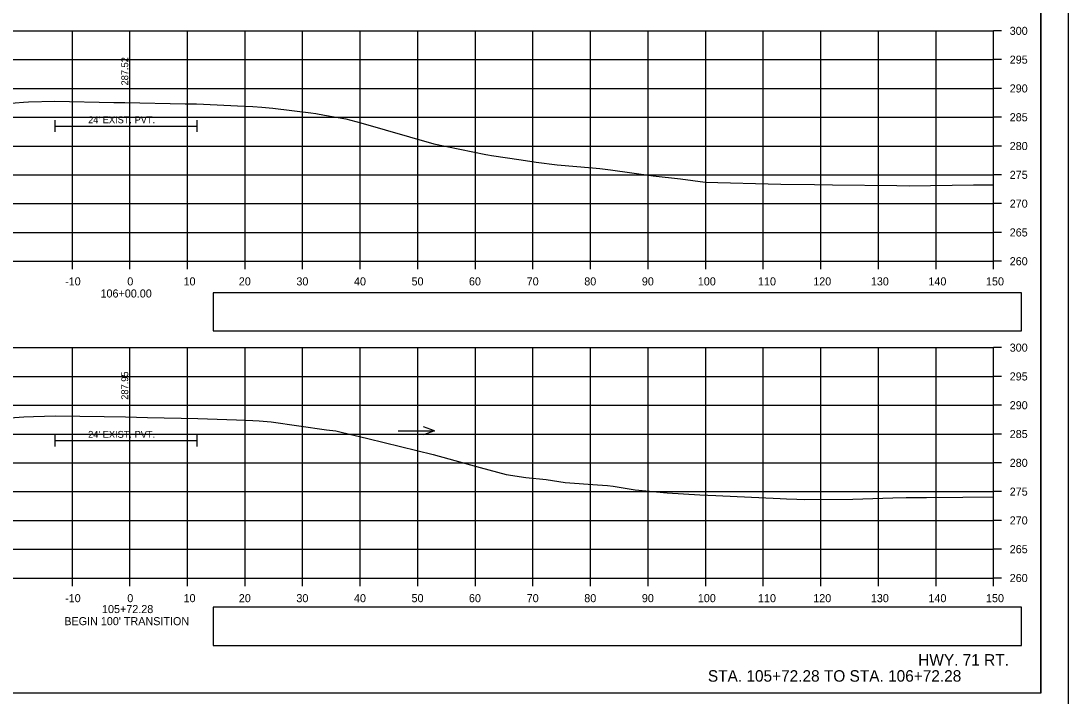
# Model space of a CAD drawing. Extents: x 285 to 4233, y -659 to 3710.
# Drawn here: x 2540.6 to 2722.4, y -553.7 to -436.5 of the extents above; entities that cross this region are included whole.
import ezdxf

# ---------------------------------------------------------------- set-up
doc = ezdxf.new("R2010")
doc.units = 0
for name, color, linetype in [('R_Alt Surface', 7, 'Continuous'), ('R_Axis', 7, 'Continuous'), ('R_Axis Annot', 7, 'Continuous'), ('R_Border', 7, 'Continuous'), ('R_Draft', 7, 'Continuous'), ('R_Exist Surface', 7, 'Continuous'), ('R_Grid', 7, 'Continuous'), ('R_No Plot', 7, 'Continuous'), ('R_Water', 7, 'Continuous'), ('R_Water Annot', 7, 'Continuous'), ('R_Xsect Elev', 7, 'Continuous')]:
    doc.layers.add(name, color=color, linetype=linetype)

msp = doc.modelspace()

# ---------------------------------------------------------------- linework, layer by layer
at = {"layer": 'R_Alt Surface'}
for points in [[(2546.48, -453.72), (2546.48, -455.72)], [(2571.1, -453.72), (2571.1, -455.72)], [(2546.48, -454.72), (2571.1, -454.72)], [(2546.48, -508.34), (2546.48, -510.34)], [(2571.1, -508.34), (2571.1, -510.34)], [(2546.48, -509.34), (2571.1, -509.34)]]:
    msp.add_lwpolyline(points, dxfattribs=at)
at = {"layer": 'R_Axis'}
for p, q in [((2709.5, -478.19), (2709.5, -438.19)), ((2710.9, -438.19), (2709.5, -438.19)), ((2710.9, -443.19), (2709.5, -443.19)), ((2710.9, -448.19), (2709.5, -448.19)), ((2710.9, -453.19), (2709.5, -453.19)), ((2710.9, -458.19), (2709.5, -458.19)), ((2710.9, -463.19), (2709.5, -463.19)), ((2710.9, -468.19), (2709.5, -468.19)), ((2710.9, -473.19), (2709.5, -473.19)), ((2409.5, -478.19), (2709.5, -478.19)), ((2549.5, -479.59), (2549.5, -478.19)), ((2559.5, -479.59), (2559.5, -478.19)), ((2569.5, -479.59), (2569.5, -478.19)), ((2579.5, -479.59), (2579.5, -478.19)), ((2589.5, -479.59), (2589.5, -478.19)), ((2599.5, -479.59), (2599.5, -478.19)), ((2609.5, -479.59), (2609.5, -478.19)), ((2619.5, -479.59), (2619.5, -478.19)), ((2629.5, -479.59), (2629.5, -478.19)), ((2639.5, -479.59), (2639.5, -478.19)), ((2649.5, -479.59), (2649.5, -478.19)), ((2659.5, -479.59), (2659.5, -478.19)), ((2669.5, -479.59), (2669.5, -478.19)), ((2679.5, -479.59), (2679.5, -478.19)), ((2689.5, -479.59), (2689.5, -478.19)), ((2699.5, -479.59), (2699.5, -478.19)), ((2709.5, -479.59), (2709.5, -478.19)), ((2710.9, -478.19), (2709.5, -478.19)), ((2709.5, -533.19), (2709.5, -493.19)), ((2710.9, -493.19), (2709.5, -493.19)), ((2710.9, -498.19), (2709.5, -498.19)), ((2710.9, -503.19), (2709.5, -503.19)), ((2710.9, -508.19), (2709.5, -508.19)), ((2710.9, -513.19), (2709.5, -513.19)), ((2710.9, -518.19), (2709.5, -518.19)), ((2710.9, -523.19), (2709.5, -523.19)), ((2710.9, -528.19), (2709.5, -528.19)), ((2409.5, -533.19), (2709.5, -533.19)), ((2549.5, -534.59), (2549.5, -533.19)), ((2559.5, -534.59), (2559.5, -533.19)), ((2569.5, -534.59), (2569.5, -533.19)), ((2579.5, -534.59), (2579.5, -533.19)), ((2589.5, -534.59), (2589.5, -533.19)), ((2599.5, -534.59), (2599.5, -533.19)), ((2609.5, -534.59), (2609.5, -533.19)), ((2619.5, -534.59), (2619.5, -533.19)), ((2629.5, -534.59), (2629.5, -533.19)), ((2639.5, -534.59), (2639.5, -533.19)), ((2649.5, -534.59), (2649.5, -533.19)), ((2659.5, -534.59), (2659.5, -533.19)), ((2669.5, -534.59), (2669.5, -533.19)), ((2679.5, -534.59), (2679.5, -533.19)), ((2689.5, -534.59), (2689.5, -533.19)), ((2699.5, -534.59), (2699.5, -533.19)), ((2709.5, -534.59), (2709.5, -533.19)), ((2710.9, -533.19), (2709.5, -533.19))]:
    msp.add_line(p, q, dxfattribs=at)
at = {"layer": 'R_Axis Annot'}
for points in [[(2573.96, -490.3), (2714.32, -490.3), (2714.32, -483.65), (2573.96, -483.65)], [(2573.96, -544.91), (2714.32, -544.91), (2714.32, -538.26), (2573.96, -538.26)]]:
    msp.add_lwpolyline(points, close=True, dxfattribs=at)
at = {"layer": 'R_Border'}
for q in [(2717.68, -347.73), (2401.5, -553.19)]:
    msp.add_line((2717.68, -553.19), q, dxfattribs=at)
at = {"layer": 'R_Exist Surface'}
for points in [[(2538.1, -450.81), (2540.99, -450.58), (2541.88, -450.54), (2546.44, -450.39), (2556.68, -450.62), (2558.63, -450.65), (2569.09, -450.85), (2571.07, -450.89), (2579.39, -451.25), (2580.82, -451.3), (2582.42, -451.43), (2584.29, -451.6), (2590.93, -452.45), (2591.76, -452.55), (2593.32, -452.83), (2596.98, -453.48), (2599.59, -454.18), (2612.26, -457.8), (2621.34, -459.64), (2621.65, -459.71), (2622.31, -459.81), (2627.44, -460.59), (2630.05, -460.99), (2633.68, -461.46), (2639.83, -461.97), (2641.12, -462.1), (2642.95, -462.35), (2650.4, -463.35), (2655.15, -463.91), (2659.42, -464.46), (2672.55, -464.83), (2678.4, -464.88), (2681.54, -464.93), (2692.7, -465.07), (2694.84, -465.11), (2706, -464.95), (2709.5, -464.91)], [(2532.99, -505.76), (2541.1, -505.21), (2542.78, -505.15), (2546.58, -505.01), (2555.02, -505.17), (2558.71, -505.22), (2562.57, -505.3), (2571.3, -505.47), (2578.02, -505.74), (2580.83, -505.84), (2581.93, -505.92), (2584.05, -506.07), (2593.62, -507.44), (2595.26, -507.66), (2596.17, -507.84), (2600.79, -508.97), (2612.15, -511.74), (2620.3, -514.02), (2624.85, -515.24), (2628.24, -515.74), (2631.82, -516.1), (2635.08, -516.63), (2640.69, -517.01), (2642.46, -517.11), (2643.43, -517.26), (2647.25, -517.86), (2652.81, -518.39), (2658.46, -518.77), (2661.24, -518.89), (2672.46, -519.36), (2673.55, -519.45), (2675.35, -519.5), (2676.62, -519.54), (2685.08, -519.51), (2692.02, -519.28), (2694.3, -519.24), (2697.87, -519.24), (2704.17, -519.13), (2709.5, -519.12)]]:
    msp.add_lwpolyline(points, dxfattribs=at)
at = {"layer": 'R_Grid'}
for p, q in [((2409.5, -438.19), (2709.5, -438.19)), ((2549.5, -478.19), (2549.5, -438.19)), ((2559.5, -478.19), (2559.5, -438.19)), ((2569.5, -478.19), (2569.5, -438.19)), ((2579.5, -478.19), (2579.5, -438.19)), ((2589.5, -478.19), (2589.5, -438.19)), ((2599.5, -478.19), (2599.5, -438.19)), ((2609.5, -478.19), (2609.5, -438.19)), ((2619.5, -478.19), (2619.5, -438.19)), ((2629.5, -478.19), (2629.5, -438.19)), ((2639.5, -478.19), (2639.5, -438.19)), ((2649.5, -478.19), (2649.5, -438.19)), ((2659.5, -478.19), (2659.5, -438.19)), ((2669.5, -478.19), (2669.5, -438.19)), ((2679.5, -478.19), (2679.5, -438.19)), ((2689.5, -478.19), (2689.5, -438.19)), ((2699.5, -478.19), (2699.5, -438.19)), ((2709.5, -478.19), (2709.5, -438.19)), ((2409.5, -443.19), (2709.5, -443.19)), ((2409.5, -448.19), (2709.5, -448.19)), ((2409.5, -453.19), (2709.5, -453.19)), ((2409.5, -458.19), (2709.5, -458.19)), ((2409.5, -463.19), (2709.5, -463.19)), ((2409.5, -468.19), (2709.5, -468.19)), ((2409.5, -473.19), (2709.5, -473.19)), ((2409.5, -478.19), (2709.5, -478.19)), ((2409.5, -493.19), (2709.5, -493.19)), ((2549.5, -533.19), (2549.5, -493.19)), ((2559.5, -533.19), (2559.5, -493.19)), ((2569.5, -533.19), (2569.5, -493.19)), ((2579.5, -533.19), (2579.5, -493.19)), ((2589.5, -533.19), (2589.5, -493.19)), ((2599.5, -533.19), (2599.5, -493.19)), ((2609.5, -533.19), (2609.5, -493.19)), ((2619.5, -533.19), (2619.5, -493.19)), ((2629.5, -533.19), (2629.5, -493.19)), ((2639.5, -533.19), (2639.5, -493.19)), ((2649.5, -533.19), (2649.5, -493.19)), ((2659.5, -533.19), (2659.5, -493.19)), ((2669.5, -533.19), (2669.5, -493.19)), ((2679.5, -533.19), (2679.5, -493.19)), ((2689.5, -533.19), (2689.5, -493.19)), ((2699.5, -533.19), (2699.5, -493.19)), ((2709.5, -533.19), (2709.5, -493.19)), ((2409.5, -498.19), (2709.5, -498.19)), ((2409.5, -503.19), (2709.5, -503.19)), ((2409.5, -508.19), (2709.5, -508.19)), ((2409.5, -513.19), (2709.5, -513.19)), ((2409.5, -518.19), (2709.5, -518.19)), ((2409.5, -523.19), (2709.5, -523.19)), ((2409.5, -528.19), (2709.5, -528.19)), ((2409.5, -533.19), (2709.5, -533.19))]:
    msp.add_line(p, q, dxfattribs=at)
at = {"layer": 'R_No Plot'}
for points in [[(2389.09, -343.84), (2722.43, -343.84), (2722.43, -557.17), (2389.09, -557.17)], [(2635.42, -347.73), (2655.04, -347.73), (2655.04, -357.61), (2671.15, -357.61), (2694.35, -357.61), (2694.47, -385.77), (2717.68, -385.77), (2717.68, -553.19), (2401.5, -553.19), (2401.5, -347.73)]]:
    msp.add_lwpolyline(points, close=True, dxfattribs=at)
at = {"layer": 'R_Water Annot'}
for p, q in [((2612.39, -507.63), (2610.47, -506.93)), ((2606.11, -507.63), (2612.39, -507.63)), ((2612.39, -507.63), (2610.47, -508.33))]:
    msp.add_line(p, q, dxfattribs=at)
at = {"layer": 'R_Xsect Elev'}
for p, q in [((2559.5, -450.67), (2559.5, -440.67)), ((2559.5, -505.24), (2559.5, -495.24))]:
    msp.add_line(p, q, dxfattribs=at)

# ---------------------------------------------------------------- texts
at = {"layer": 'R_Axis Annot'}
for s, p in [('300', (2712.3, -438.89)), ('295', (2712.3, -443.89)), ('290', (2712.3, -448.89)), ('285', (2712.3, -453.89)), ('280', (2712.3, -458.89)), ('275', (2712.3, -463.89)), ('270', (2712.3, -468.89)), ('265', (2712.3, -473.89)), ('260', (2712.3, -478.89)), ('-10', (2548.24, -482.39)), ('0', (2559.04, -482.39)), ('10', (2568.81, -482.39)), ('20', (2578.41, -482.39)), ('30', (2588.41, -482.39)), ('40', (2598.41, -482.39)), ('50', (2608.41, -482.39)), ('60', (2618.38, -482.39)), ('70', (2628.41, -482.39)), ('80', (2638.41, -482.39)), ('90', (2648.41, -482.39)), ('100', (2658.13, -482.39)), ('110', (2668.58, -482.39)), ('120', (2678.18, -482.39)), ('130', (2688.18, -482.39)), ('140', (2698.18, -482.39)), ('150', (2708.18, -482.39)), ('106+00.00', (2554.39, -484.49)), ('300', (2712.3, -493.89)), ('295', (2712.3, -498.89)), ('290', (2712.3, -503.89)), ('285', (2712.3, -508.89)), ('280', (2712.3, -513.89)), ('275', (2712.3, -518.89)), ('270', (2712.3, -523.89)), ('265', (2712.3, -528.89)), ('260', (2712.3, -533.89)), ('-10', (2548.24, -537.39)), ('0', (2559.04, -537.39)), ('10', (2568.81, -537.39)), ('20', (2578.41, -537.39)), ('30', (2588.41, -537.39)), ('40', (2598.41, -537.39)), ('50', (2608.41, -537.39)), ('60', (2618.38, -537.39)), ('70', (2628.41, -537.39)), ('80', (2638.41, -537.39)), ('90', (2648.41, -537.39)), ('100', (2658.13, -537.39)), ('110', (2668.58, -537.39)), ('120', (2678.18, -537.39)), ('130', (2688.18, -537.39)), ('140', (2698.18, -537.39)), ('150', (2708.18, -537.39)), ('105+72.28', (2554.65, -539.28)), ("BEGIN 100' TRANSITION", (2548.1, -541.38))]:
    msp.add_text(s, height=1.4, dxfattribs=at).set_placement(p)
at = {"layer": 'R_Draft'}
for s, p in [('HWY. 71 RT. ', (2696.41, -548.41)), ('STA. 105+72.28 TO STA. 106+72.28', (2659.88, -551.19))]:
    msp.add_text(s, height=2, dxfattribs=at).set_placement(p)
at = {"layer": 'R_Water'}
for p in [(2552.24, -454.23), (2552.24, -508.85)]:
    msp.add_text("24' EXIST. PVT.", height=1.2, dxfattribs=at).set_placement(p)
at = {"layer": 'R_Xsect Elev'}
for s, p in [('287.52', (2559.2, -447.67)), ('287.95', (2559.2, -502.24))]:
    msp.add_text(s, height=1.2, rotation=90, dxfattribs=at).set_placement(p)

doc.saveas('drawing.dxf')
